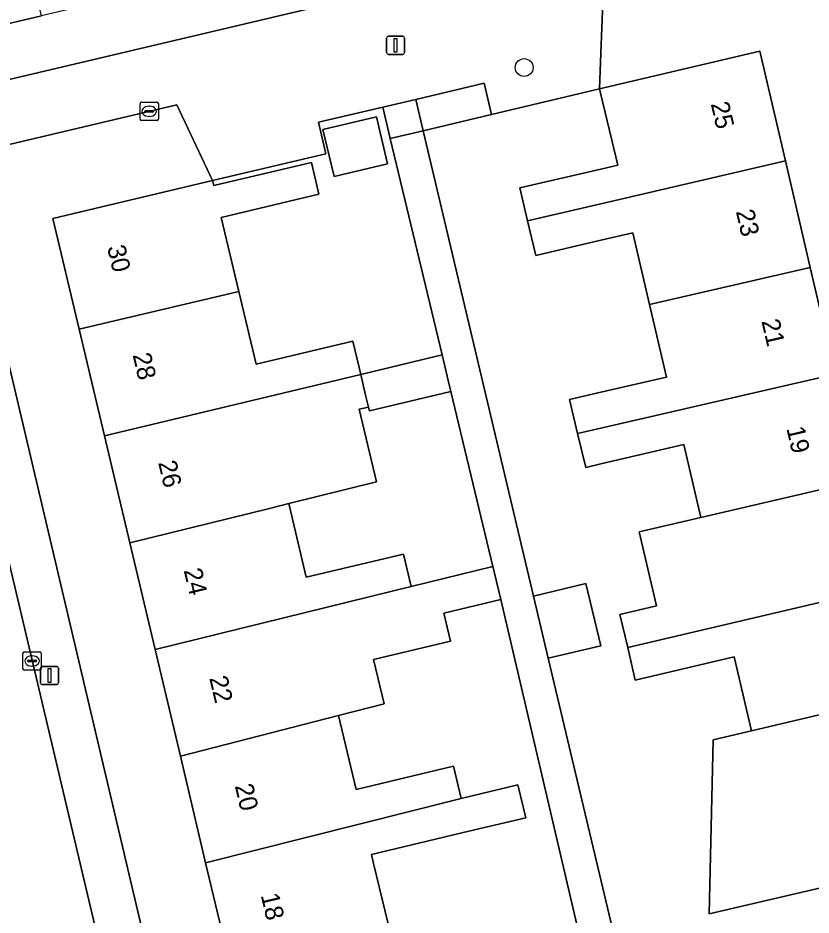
# Model space of a CAD drawing. Extents: x 158031 to 159244, y 380104 to 381214.
# Drawn here: x 158468.09 to 158511.52, y 380747.18 to 380796.3 of the extents above; entities that cross this region are included whole.
import ezdxf

# ---------------------------------------------------------------- set-up
doc = ezdxf.new("R2010")
doc.units = 0
for name, color, linetype in [('IMGEO_Boom', 7, 'Continuous'), ('IMGEO_Erf', 7, 'Continuous'), ('IMGEO_Grasland_overig', 7, 'Continuous'), ('IMGEO_Kolk', 7, 'Continuous'), ('IMGEO_Lichtmast', 7, 'Continuous'), ('IMGEO_Muur', 7, 'Continuous'), ('IMGEO_Pand', 7, 'Continuous'), ('IMGEO_Pand_nummerreeks', 7, 'Continuous'), ('IMGEO_Rijbaan_lokaal_open', 7, 'Continuous'), ('IMGEO_Voetpad_open', 7, 'Continuous')]:
    doc.layers.add(name, color=color, linetype=linetype)

msp = doc.modelspace()

# ---------------------------------------------------------------- linework, layer by layer
at = {"layer": 'IMGEO_Boom'}
msp.add_circle((158495.807, 380793.582), 0.489, dxfattribs=at)
at = {"layer": 'IMGEO_Erf'}
for points in [[(158444.311, 380787.435), (158499.334, 380800.434), (158500, 380800.591), (158505.362, 380801.865), (158504.669, 380804.783), (158500, 380803.673), (158498.646, 380803.352), (158492.766, 380801.96), (158486.945, 380800.581), (158481.105, 380799.198), (158475.283, 380797.819), (158469.375, 380796.42), (158463.495, 380795.027)], [(158500.107, 380797.15), (158500, 380794.379), (158499.924, 380792.411), (158494.012, 380791.01), (158490.285, 380790.127), (158496.313, 380764.645), (158499.193, 380765.33), (158500.001, 380761.931), (158497.121, 380761.247), (158501.421, 380743.123)], [(158516.126, 380749.629), (158505.929, 380747.254), (158506.151, 380756.772), (158508.246, 380757.275), (158507.306, 380761.313), (158501.889, 380760.051), (158501.476, 380761.824), (158501.052, 380763.645), (158503.058, 380764.113), (158502.108, 380768.161), (158505.483, 380768.951), (158504.552, 380772.945), (158500, 380771.88), (158499.179, 380771.688), (158498.735, 380773.552), (158498.292, 380775.415), (158500, 380775.806), (158503.599, 380776.631), (158502.671, 380780.615), (158501.757, 380784.535), (158500, 380784.127), (158496.446, 380783.302), (158495.995, 380785.198), (158495.566, 380787), (158500, 380788.029), (158500.937, 380788.246), (158500, 380792.11), (158499.924, 380792.411), (158508.715, 380794.487), (158510.115, 380788.477), (158511.474, 380782.644), (158512.835, 380776.803)], [(158479.797, 380744.028), (158478.369, 380750.049), (158476.986, 380755.883), (158475.602, 380761.717), (158474.217, 380767.56), (158472.826, 380773.423), (158471.443, 380779.257), (158470.006, 380785.315), (158478.747, 380787.394), (158476.794, 380791.546), (158464.897, 380788.727), (158474.034, 380750), (158476.606, 380739.098)], [(158499.62, 380742.692), (158494.525, 380764.46), (158491.408, 380763.718), (158491.775, 380762.175), (158487.567, 380761.174), (158488.145, 380758.742), (158485.648, 380758.102), (158486.608, 380754.064), (158491.941, 380755.333), (158492.362, 380753.564), (158495.469, 380754.303), (158495.895, 380752.513), (158492.787, 380751.774), (158487.443, 380750.503), (158487.563, 380750), (158488.499, 380746.091)]]:
    msp.add_lwpolyline(points, dxfattribs=at)
for points in [[(158488.476, 380789.699), (158488.073, 380791.416), (158484.549, 380790.587), (158484.954, 380788.864), (158478.747, 380787.394), (158478.812, 380787.12), (158484.157, 380788.392), (158484.573, 380786.644), (158479.227, 380785.372), (158480.191, 380781.317), (158481.135, 380777.35), (158486.423, 380778.608), (158486.858, 380776.781), (158491.309, 380777.846)], [(158484.789, 380790.194), (158487.719, 380790.891), (158488.332, 380788.315), (158485.402, 380787.618)], [(158491.788, 380775.844), (158487.333, 380774.784), (158487.282, 380774.998), (158486.768, 380774.876), (158487.715, 380770.894), (158482.917, 380769.709), (158483.875, 380765.683), (158489.192, 380766.948), (158489.616, 380765.166), (158494.095, 380766.268)]]:
    msp.add_lwpolyline(points, close=True, dxfattribs=at)
at = {"layer": 'IMGEO_Grasland_overig'}
msp.add_lwpolyline([(158494.012, 380791.01), (158493.61, 380792.72), (158489.882, 380791.842), (158490.285, 380790.127)], close=True, dxfattribs=at)
at = {"layer": 'IMGEO_Kolk'}
for p, q in [((158474.779, 380790.762), (158474.779, 380791.614)), ((158474.854, 380791.688), (158475.706, 380791.688)), ((158475.267, 380791.468), (158475.292, 380791.468)), ((158475.78, 380791.614), (158475.78, 380790.762)), ((158475.038, 380791.182), (158475.038, 380791.194)), ((158475.476, 380791.145), (158475.078, 380791.145)), ((158475.081, 380791.231), (158475.479, 380791.231)), ((158475.522, 380791.194), (158475.522, 380791.182)), ((158475.706, 380790.688), (158474.854, 380790.688)), ((158475.29, 380790.908), (158475.265, 380790.908)), ((158468.366, 380760.669), (158468.366, 380761.521)), ((158468.441, 380761.595), (158469.293, 380761.595)), ((158469.367, 380761.521), (158469.367, 380760.669)), ((158468.625, 380761.089), (158468.625, 380761.101)), ((158469.063, 380761.052), (158468.665, 380761.052)), ((158468.668, 380761.138), (158469.066, 380761.138)), ((158468.854, 380761.375), (158468.879, 380761.375)), ((158469.109, 380761.101), (158469.109, 380761.089)), ((158469.293, 380760.595), (158468.441, 380760.595)), ((158468.877, 380760.815), (158468.852, 380760.815))]:
    msp.add_line(p, q, dxfattribs=at)
for points in [[(158474.779, 380790.762), (158474.779, 380791.614)], [(158474.854, 380791.688), (158475.706, 380791.688)], [(158475.78, 380791.614), (158475.78, 380790.762)], [(158475.706, 380790.688), (158474.854, 380790.688)], [(158468.366, 380760.669), (158468.366, 380761.521)], [(158468.441, 380761.595), (158469.293, 380761.595)], [(158469.367, 380761.521), (158469.367, 380760.669)], [(158469.293, 380760.595), (158468.441, 380760.595)]]:
    msp.add_lwpolyline(points, dxfattribs=at)
for centre, radius, start, end in [((158474.856, 380791.612), 0.0765, 91.552, 178.448), ((158474.856, 380791.612), 0.0765, 91.552, 178.448), ((158475.704, 380791.612), 0.0765, 1.552, 88.448), ((158475.704, 380791.612), 0.0765, 1.552, 88.448), ((158475.078, 380791.191), 0.0403, 85.8775, 175.7526), ((158475.075, 380791.181), 0.0366, 178.938, 274.7102), ((158475.479, 380791.188), 0.043, 264.8664, 352.4533), ((158475.483, 380791.193), 0.0386, 1.7309, 96.639), ((158474.856, 380790.764), 0.0765, 181.552, 268.448), ((158474.856, 380790.764), 0.0765, 181.552, 268.448), ((158475.704, 380790.764), 0.0765, 271.552, 358.448), ((158475.704, 380790.764), 0.0765, 271.552, 358.448), ((158468.443, 380761.519), 0.0765, 91.552, 178.448), ((158468.443, 380761.519), 0.0765, 91.552, 178.448), ((158469.291, 380761.519), 0.0765, 1.552, 88.448), ((158469.291, 380761.519), 0.0765, 1.552, 88.448), ((158468.665, 380761.098), 0.0403, 85.8775, 175.7526), ((158468.662, 380761.088), 0.0366, 178.938, 274.7102), ((158469.066, 380761.095), 0.043, 264.8664, 352.4533), ((158469.07, 380761.1), 0.0386, 1.7309, 96.639), ((158468.443, 380760.671), 0.0765, 181.552, 268.448), ((158468.443, 380760.671), 0.0765, 181.552, 268.448), ((158469.291, 380760.671), 0.0765, 271.552, 358.448), ((158469.291, 380760.671), 0.0765, 271.552, 358.448)]:
    msp.add_arc(centre, radius, start, end, dxfattribs=at)
for centre, major_axis, ratio, start_param, end_param in [((158475.266, 380791.188), (-0.387, 0.002), 0.722429, 4.712389, 7.853982), ((158475.291, 380791.188), (-0.39, 0.002), 0.717154, 1.570796, 4.712389), ((158468.853, 380761.095), (-0.387, 0.002), 0.722429, 4.712389, 7.853982), ((158468.878, 380761.095), (-0.39, 0.002), 0.717154, 1.570796, 4.712389)]:
    msp.add_ellipse(centre, major_axis=major_axis, ratio=ratio, start_param=start_param, end_param=end_param, dxfattribs=at)
at = {"layer": 'IMGEO_Lichtmast'}
for p, q in [((158488.274, 380794.4), (158488.274, 380795.2)), ((158488.274, 380795.2), (158488.274, 380794.4)), ((158488.374, 380795.3), (158489.164, 380795.3)), ((158489.164, 380795.3), (158488.374, 380795.3)), ((158489.264, 380795.2), (158489.264, 380794.4)), ((158489.264, 380794.4), (158489.264, 380795.2)), ((158489.164, 380794.3), (158488.374, 380794.3)), ((158488.374, 380794.3), (158489.164, 380794.3)), ((158469.323, 380759.897), (158469.323, 380760.697)), ((158469.323, 380760.697), (158469.323, 380759.897)), ((158469.423, 380760.797), (158470.213, 380760.797)), ((158470.213, 380760.797), (158469.423, 380760.797)), ((158470.313, 380760.697), (158470.313, 380759.897)), ((158470.313, 380759.897), (158470.313, 380760.697)), ((158470.213, 380759.797), (158469.423, 380759.797)), ((158469.423, 380759.797), (158470.213, 380759.797))]:
    msp.add_line(p, q, dxfattribs=at)
for points in [[(158488.694, 380795.175), (158488.844, 380795.175), (158488.844, 380794.425), (158488.694, 380794.425), (158488.694, 380795.175)], [(158469.743, 380760.672), (158469.893, 380760.672), (158469.893, 380759.922), (158469.743, 380759.922), (158469.743, 380760.672)]]:
    msp.add_lwpolyline(points, dxfattribs=at)
for centre, start, end in [((158488.374, 380795.2), 90, 180), ((158488.374, 380795.2), 90, 180), ((158489.164, 380795.2), 0, 90), ((158489.164, 380795.2), 360, 90), ((158488.374, 380794.4), 180, 270), ((158488.374, 380794.4), 180, 270), ((158489.164, 380794.4), 270, 0), ((158489.164, 380794.4), 270, 0), ((158469.423, 380760.697), 90, 180), ((158469.423, 380760.697), 90, 180), ((158470.213, 380760.697), 0, 90), ((158470.213, 380760.697), 360, 90), ((158469.423, 380759.897), 180, 270), ((158469.423, 380759.897), 180, 270), ((158470.213, 380759.897), 270, 0), ((158470.213, 380759.897), 270, 0)]:
    msp.add_arc(centre, 0.1, start, end, dxfattribs=at)
at = {"layer": 'IMGEO_Muur'}
msp.add_lwpolyline([(158499.924, 380792.411), (158494.012, 380791.01)], dxfattribs=at)
at = {"layer": 'IMGEO_Pand'}
for points in [[(158467.248, 380805.229), (158466.567, 380808.05), (158462.492, 380807.081), (158461.874, 380809.682), (158460.082, 380809.256), (158463.495, 380795.027), (158469.375, 380796.42)], [(158495.995, 380785.198), (158500, 380786.128), (158510.115, 380788.477), (158508.715, 380794.487), (158499.924, 380792.411), (158500, 380792.11), (158500.937, 380788.246), (158500, 380788.029), (158495.566, 380787)], [(158484.789, 380790.194), (158485.402, 380787.618), (158488.332, 380788.315), (158487.719, 380790.891)], [(158471.443, 380779.257), (158480.191, 380781.317), (158479.227, 380785.372), (158484.573, 380786.644), (158484.157, 380788.392), (158478.812, 380787.12), (158478.747, 380787.394), (158470.006, 380785.315)], [(158495.995, 380785.198), (158496.446, 380783.302), (158500, 380784.127), (158501.757, 380784.535), (158502.671, 380780.615), (158511.474, 380782.644), (158510.115, 380788.477), (158500, 380786.128)], [(158498.735, 380773.552), (158500, 380773.844), (158512.835, 380776.803), (158511.474, 380782.644), (158502.671, 380780.615), (158503.599, 380776.631), (158500, 380775.806), (158498.292, 380775.415)], [(158486.858, 380776.781), (158486.423, 380778.608), (158481.135, 380777.35), (158480.191, 380781.317), (158471.443, 380779.257), (158472.826, 380773.423)], [(158491.309, 380777.846), (158486.858, 380776.781), (158487.128, 380775.648), (158487.282, 380774.998), (158487.333, 380774.784), (158491.788, 380775.844), (158491.737, 380776.058)], [(158486.858, 380776.781), (158472.826, 380773.423), (158474.217, 380767.56), (158481.858, 380769.447), (158482.917, 380769.709), (158487.715, 380770.894), (158486.768, 380774.876), (158487.282, 380774.998), (158487.128, 380775.648)], [(158498.735, 380773.552), (158499.179, 380771.688), (158500, 380771.88), (158504.552, 380772.945), (158505.483, 380768.951), (158514.193, 380770.97), (158512.835, 380776.803), (158500, 380773.844)], [(158514.193, 380770.97), (158505.483, 380768.951), (158502.108, 380768.161), (158503.058, 380764.113), (158501.052, 380763.645), (158501.476, 380761.824), (158515.552, 380765.137)], [(158482.917, 380769.709), (158481.858, 380769.447), (158474.217, 380767.56), (158475.602, 380761.717), (158489.616, 380765.166), (158489.192, 380766.948), (158483.875, 380765.683)], [(158491.408, 380763.718), (158494.525, 380764.46), (158494.184, 380765.892), (158494.125, 380766.142), (158494.095, 380766.268), (158489.616, 380765.166), (158475.602, 380761.717), (158476.986, 380755.883), (158485.648, 380758.102), (158488.145, 380758.742), (158487.567, 380761.174), (158491.775, 380762.175)], [(158496.313, 380764.645), (158497.121, 380761.247), (158500.001, 380761.931), (158499.193, 380765.33)], [(158515.552, 380765.137), (158501.476, 380761.824), (158501.889, 380760.051), (158507.306, 380761.313), (158508.246, 380757.275), (158516.911, 380759.304)], [(158516.911, 380759.304), (158508.246, 380757.275), (158506.151, 380756.772), (158505.929, 380747.254), (158516.126, 380749.629), (158515.445, 380752.551), (158518.328, 380753.222)], [(158485.648, 380758.102), (158476.986, 380755.883), (158478.369, 380750.049), (158492.362, 380753.564), (158491.941, 380755.333), (158486.608, 380754.064)], [(158478.369, 380750.049), (158479.797, 380744.028), (158488.499, 380746.091), (158487.563, 380750), (158487.443, 380750.503), (158492.787, 380751.774), (158495.895, 380752.513), (158495.469, 380754.303), (158492.362, 380753.564)]]:
    msp.add_lwpolyline(points, close=True, dxfattribs=at)
at = {"layer": 'IMGEO_Rijbaan_lokaal_open'}
msp.add_lwpolyline([(158465.25, 380776.353), (158458.389, 380774.771), (158448.498, 380772.49), (158443.849, 380771.419), (158448.9, 380750), (158465.02, 380682.236), (158470.774, 380683.592), (158470.103, 380686.415), (158466.174, 380702.945), (158464.407, 380710.377), (158459.972, 380729.032), (158458.956, 380733.307), (158474.565, 380737.039), (158471.494, 380750)], close=True, dxfattribs=at)
at = {"layer": 'IMGEO_Voetpad_open'}
for points in [[(158476.794, 380791.546), (158478.747, 380787.394), (158484.954, 380788.864), (158484.549, 380790.587), (158488.073, 380791.416), (158489.882, 380791.842), (158493.61, 380792.72), (158494.012, 380791.01), (158499.924, 380792.411), (158500, 380794.379), (158500.107, 380797.15), (158500, 380797.604), (158499.334, 380800.434), (158444.311, 380787.435), (158440.318, 380786.43), (158443.849, 380771.419), (158448.498, 380772.49), (158445.785, 380784.149), (158462.971, 380788.162), (158464.897, 380788.727)], [(158490.285, 380790.127), (158489.882, 380791.842), (158488.073, 380791.416), (158488.476, 380789.699)], [(158490.285, 380790.127), (158488.476, 380789.699), (158491.309, 380777.846), (158491.737, 380776.058), (158491.788, 380775.844), (158494.095, 380766.268), (158494.125, 380766.142), (158494.184, 380765.892), (158494.525, 380764.46), (158499.62, 380742.692), (158500, 380742.783), (158501.421, 380743.123), (158497.121, 380761.247), (158496.313, 380764.645)]]:
    msp.add_lwpolyline(points, close=True, dxfattribs=at)
msp.add_lwpolyline([(158465.25, 380776.353), (158471.494, 380750), (158474.565, 380737.039), (158478.584, 380737.674), (158478.418, 380737.666), (158478.252, 380737.673), (158478.087, 380737.695), (158477.925, 380737.732), (158477.767, 380737.782), (158477.614, 380737.847), (158477.468, 380737.925), (158477.329, 380738.016), (158477.198, 380738.119), (158477.078, 380738.233), (158476.968, 380738.358), (158476.87, 380738.492), (158476.784, 380738.634), (158476.711, 380738.783), (158476.651, 380738.938), (158476.606, 380739.098), (158474.034, 380750), (158464.897, 380788.727)], dxfattribs=at)

# ---------------------------------------------------------------- texts
at = {"layer": 'IMGEO_Pand_nummerreeks'}
for s, rotation, p in [('25', 283.1136, (158506.019, 380791.601)), ('23', 283.1136, (158507.393, 380785.706)), ('30', 283.341, (158472.967, 380783.748)), ('21', 283.1136, (158508.792, 380779.701)), ('28', 283.341, (158474.366, 380777.85)), ('19', 283.1136, (158510.16, 380773.827)), ('26', 283.3382, (158475.764, 380771.955)), ('24', 283.3382, (158477.162, 380766.057)), ('22', 283.3382, (158478.561, 380760.162)), ('20', 283.341, (158479.961, 380754.257)), ('18', 283.341, (158481.38, 380748.27))]:
    msp.add_text(s, height=1, rotation=rotation, dxfattribs=at).set_placement(p)

doc.saveas('drawing.dxf')
